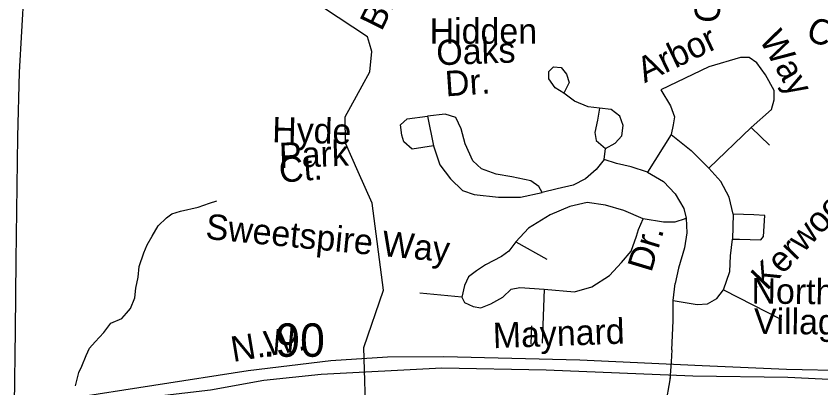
# Model space of a CAD drawing. Extents: x 2001466 to 2224147, y 644118 to 847247.
# Drawn here: x 2064365 to 2067382, y 747188 to 748580 of the extents above; entities that cross this region are included whole.
import ezdxf

# ---------------------------------------------------------------- set-up
doc = ezdxf.new("R2010")
doc.units = 0
for name, color, linetype in [('Exist Hydrographic Misc Water Feature', 7, 'Continuous'), ('Exist Road Non-System Type 51', 7, 'Continuous'), ('Exist Road Non-System Type 51 Label', 7, 'Continuous'), ('Exist Road Primary NC Label', 7, 'Continuous'), ('Exist Road Primary NC Service Mileage Hundredths English Label', 7, 'Continuous'), ('Exist Road Primary NC UnDivided 4 Lane Attributed', 7, 'Continuous'), ('Exist Road Secondary Type 51 Undivided 4 Lane Attributed', 7, 'Continuous')]:
    doc.layers.add(name, color=color, linetype=linetype)

msp = doc.modelspace()

# ---------------------------------------------------------------- linework, layer by layer
at = {"layer": 'Exist Hydrographic Misc Water Feature'}
msp.add_line((2065699, 748447.1), (2065689.6, 748478.1), dxfattribs=at)
for points in [[(2065689.6, 748478.1), (2065682, 748503.2), (2065517.5, 748611)], [(2065662.2, 748318.8), (2065691, 748371.7), (2065699, 748447.1)], [(2065647.7, 747997.3), (2065600, 748104.6), (2065598.9, 748203), (2065662.2, 748318.8)], [(2066228.3, 746285.5), (2066253, 746437.6), (2066252, 746647.6), (2066177, 746872.2), (2066043.1, 747006.2), (2065677.1, 747046.6), (2065668, 747338.7), (2065742.1, 747553.7), (2065700, 747879.4), (2065647.7, 747997.3)]]:
    msp.add_lwpolyline(points, dxfattribs=at)
at = {"layer": 'Exist Road Non-System Type 51'}
for p, q in [((2065907.2, 748205.6), (2065930, 748094.3)), ((2066961.6, 748010.9), (2067120.9, 748162.6)), ((2067120.9, 748162.6), (2067189.1, 748096.9)), ((2066820, 748137.3), (2066731.5, 747995.7)), ((2066569.7, 748043.7), (2066574.7, 748084.2)), ((2066392.6, 747933.1), (2066337, 747919.8)), ((2067052.6, 747838.8), (2067050.1, 747745.2)), ((2066237.9, 747735.3), (2066354.2, 747669.5)), ((2067050.1, 747745.2), (2067076.5, 747744.6)), ((2066344.1, 747558.2), (2066337.1, 747355)), ((2067017.2, 747555.5), (2067234.7, 747444.2)), ((2066035.6, 747527.9), (2065878.9, 747543.1)), ((2066296.9, 747420.3), (2066294.5, 747352.7)), ((2066823.4, 747330.2), (2066820.9, 747285.1)), ((2066820.9, 747285.1), (2066816, 747217.5))]:
    msp.add_line(p, q, dxfattribs=at)
for points in [[(2067120.9, 748162.6), (2067196.7, 748230.9), (2067206.8, 748266.3), (2067206.8, 748301.8), (2067174, 748359.9), (2067141.1, 748405.5), (2067113.3, 748425.7), (2067080.4, 748425.7), (2066961.6, 748390.3), (2066782.1, 748304.3), (2066817.5, 748243.6), (2066832.6, 748203.1), (2066827.6, 748172.7), (2066820, 748137.3)], [(2066418, 748291.6), (2066385.1, 748311.9), (2066362.3, 748344.8), (2066362.3, 748372.6), (2066380, 748390.3), (2066407.8, 748387.8), (2066428.1, 748362.5), (2066438.2, 748332.1), (2066418, 748291.6)], [(2066552, 748236), (2066509, 748241), (2066458.4, 748261.3), (2066418, 748291.6)], [(2066337, 747919.8), (2066324.4, 747942.6), (2066294.1, 747962.8), (2066223.3, 747978), (2066165.1, 747988.1), (2066109.5, 748008.3), (2066076.6, 748038.7), (2066048.8, 748101.9), (2066033.6, 748157.6), (2066013.4, 748200.6), (2065972.9, 748213.2), (2065907.2, 748205.6)], [(2066552, 748236), (2066544.4, 748190.5), (2066534.3, 748144.9), (2066539.3, 748114.6), (2066574.7, 748084.2)], [(2066574.7, 748084.2), (2066610.1, 748104.4), (2066635.4, 748132.3), (2066640.5, 748170.2), (2066627.8, 748205.6), (2066595, 748230.9), (2066552, 748236)], [(2065930, 748094.3), (2065849.1, 748081.7), (2065818.7, 748109.5), (2065811.1, 748134.8), (2065806.1, 748172.7), (2065831.4, 748195.5), (2065907.2, 748205.6)], [(2066820, 748137.3), (2066895.8, 748076.6), (2066961.6, 748010.9)], [(2065930, 748094.3), (2065952.7, 748023.5), (2065993.2, 747970.4), (2066038.7, 747927.4), (2066081.7, 747912.2), (2066172.7, 747902.1), (2066256.1, 747902.1), (2066337, 747919.8)], [(2066569.7, 748043.7), (2066539.3, 748005.8), (2066498.9, 747970.4), (2066453.4, 747947.6), (2066392.6, 747933.1)], [(2066731.5, 747995.7), (2066670.8, 748015.9), (2066615.2, 748028.6), (2066569.7, 748043.7)], [(2067052.6, 747838.8), (2067037.4, 747902.1), (2067007.1, 747960.3), (2066961.6, 748010.9)], [(2066731.5, 747995.7), (2066792.2, 747960.3), (2066835.2, 747914.7), (2066868, 747859.1), (2066877.1, 747824)], [(2064611.1, 747269.6), (2064627.9, 747308.6), (2064640.5, 747336.4), (2064660.9, 747359.9), (2064693.7, 747395.3), (2064720.4, 747430.7), (2064760.7, 747447.9), (2064779.1, 747467.5), (2064793.5, 747485.2), (2064810.3, 747524.9), (2064813.1, 747560.8), (2064821.9, 747602.7), (2064826.7, 747642.6), (2064843.8, 747694.2), (2064856.4, 747724), (2064875, 747755.6), (2064897.8, 747795.1), (2064928.4, 747824.5), (2064948.8, 747840.1), (2064981, 747849.4), (2065047.3, 747864.1), (2065089.6, 747879.2), (2065117.8, 747888.6)], [(2066715.8, 747821.3), (2066642.5, 747851.7), (2066574.2, 747871.9), (2066505.9, 747882), (2066440.2, 747866.9), (2066366.9, 747836.5), (2066285.9, 747785.9), (2066237.9, 747735.3)], [(2066344.1, 747558.2), (2066457.9, 747548.1), (2066523.6, 747565.8), (2066589.4, 747608.8), (2066634.9, 747656.9), (2066670.3, 747699.9), (2066690.5, 747755.6), (2066698.1, 747780.8), (2066715.8, 747821.3)], [(2066877.1, 747824), (2066872.6, 747821.3), (2066834.6, 747808.7), (2066791.6, 747808.7), (2066715.8, 747821.3)], [(2066877.1, 747824), (2066878.9, 747768.1), (2066870.6, 747712.4), (2066847.8, 747636.5), (2066835.2, 747578.3)], [(2067076.5, 747744.6), (2067156.3, 747742.7), (2067166.4, 747755.4), (2067171.4, 747833.8), (2067131, 747836.3), (2067052.6, 747838.8)], [(2066237.9, 747735.3), (2066212.6, 747699.9), (2066184.8, 747679.7), (2066124.1, 747649.3), (2066091.3, 747626.5), (2066060.9, 747603.8), (2066045.7, 747570.9), (2066035.6, 747527.9)], [(2067017.2, 747555.5), (2067040, 747623.8), (2067042.5, 747682), (2067050.1, 747745.2)], [(2066823.4, 747330.2), (2066827.6, 747439.2), (2066827.6, 747515), (2066835.2, 747578.3)], [(2066035.6, 747527.9), (2066045.7, 747507.6), (2066078.6, 747492.5), (2066106.4, 747487.4), (2066144.4, 747502.6), (2066189.9, 747527.9), (2066220.2, 747558.2), (2066253.1, 747563.3), (2066344.1, 747558.2)], [(2066827.6, 747515), (2066918.6, 747499.9), (2066956.5, 747502.4), (2066991.9, 747522.6), (2067017.2, 747555.5)], [(2064587.5, 747195.9), (2064600.6, 747245.2), (2064611.1, 747269.6)], [(2066816.6, 747226.1), (2066816, 747217.5), (2066798.7, 747125.6)]]:
    msp.add_lwpolyline(points, dxfattribs=at)
at = {"layer": 'Exist Road Primary NC UnDivided 4 Lane Attributed'}
for points in [[(2068888.1, 746709.4), (2068799, 746789.7), (2068702.4, 746875.9), (2068584.9, 746953.2), (2068436.9, 747040.1), (2068261.5, 747122.3), (2068104.6, 747179), (2067938.9, 747219.3), (2067761.9, 747247.5), (2067486.7, 747252.3), (2067253.4, 747257.1), (2066936.4, 747270.4), (2066478.5, 747292.1), (2065968.4, 747304.2), (2065757.6, 747302.6), (2065545.2, 747289.7), (2065234.7, 747251.9), (2064880.6, 747197.1), (2064560.4, 747147.2), (2064357.5, 747124.9)], [(2064356.9, 747084.8), (2064708.5, 747135.1), (2065093.1, 747181), (2065293.4, 747216.5), (2065508.2, 747239.4), (2065960.4, 747262.8), (2066351.4, 747255.9), (2066901.8, 747232.6), (2067257.4, 747228.1), (2067746.6, 747204), (2067926, 747175), (2068097.4, 747135.5), (2068292.1, 747061.9), (2068461, 746989.4), (2068581.7, 746913.7), (2068711.8, 746814.2), (2068786.5, 746746.9), (2068936, 746589.3), (2069011.5, 746497.4), (2069078.8, 746403.9), (2069131.3, 746321.9), (2069158.6, 746262.9)]]:
    msp.add_lwpolyline(points, dxfattribs=at)
at = {"layer": 'Exist Road Secondary Type 51 Undivided 4 Lane Attributed'}
msp.add_lwpolyline([(2066142.3, 751116.9), (2065978.2, 750939.8), (2065832.5, 750779.9), (2065609.6, 750521.5), (2065424.6, 750328.6), (2065212.9, 750084.6), (2064986, 749844.3), (2064835.5, 749690.5), (2064731.7, 749562), (2064641.6, 749412.3), (2064542.7, 749211.8), (2064464.6, 749023.7), (2064422.8, 748849.8), (2064393.8, 748675.9), (2064376.1, 748370.7), (2064369.7, 748127.5), (2064363.2, 747666.1), (2064361.6, 747403.6), (2064357.5, 747124.9)], dxfattribs=at)

# ---------------------------------------------------------------- texts
at = {"layer": 'Exist Road Non-System Type 51 Label'}
for s, rotation, p in [('Crystal', 86.9799, (2067001, 748552.9)), ('Bishop', 63.8121, (2065734.7, 748520.8)), ('Wood', 337.2328, (2067271, 748672.1)), ('Hidden', 359.9421, (2065915.2, 748476.9)), ('Ct.', 337.2328, (2067320.3, 748496.2)), ('Arbor', 25.5984, (2066721.1, 748328.6)), ('Way', 299.4654, (2067148.6, 748493.5)), ('Oaks', 2.0996, (2065941.9, 748395.9)), ('Dr.', 3.8583, (2065975.9, 748279.4)), ('Hyde', 358.5288, (2065324, 748108.2)), ('Park', 2.0251, (2065352.2, 748010.9)), ('Ct.', 4.6501, (2065354.1, 747956.1)), ('Kerwood', 46.2857, (2067179.4, 747549.2)), ('Sweetspire Way', 354.4702, (2065072.5, 747746.3)), ('Dr.', 73.3081, (2066746, 747617.5)), ('Northwoods', 359.341, (2067121.3, 747504.1)), ('Village Dr.', 359.341, (2067130.3, 747390.8))]:
    msp.add_text(s, height=95, rotation=rotation, dxfattribs=at).set_placement(p)
at = {"layer": 'Exist Road Primary NC Label'}
for s, rotation, p in [('Maynard', 2.0602, (2066153.6, 747336.2)), ('N.W.', 9.4665, (2065178.4, 747284.8))]:
    msp.add_text(s, height=95, rotation=rotation, dxfattribs=at).set_placement(p)
at = {"layer": 'Exist Road Primary NC Service Mileage Hundredths English Label'}
msp.add_text('.90', height=125, dxfattribs=at).set_placement((2065290, 747304.4))

doc.saveas('drawing.dxf')
